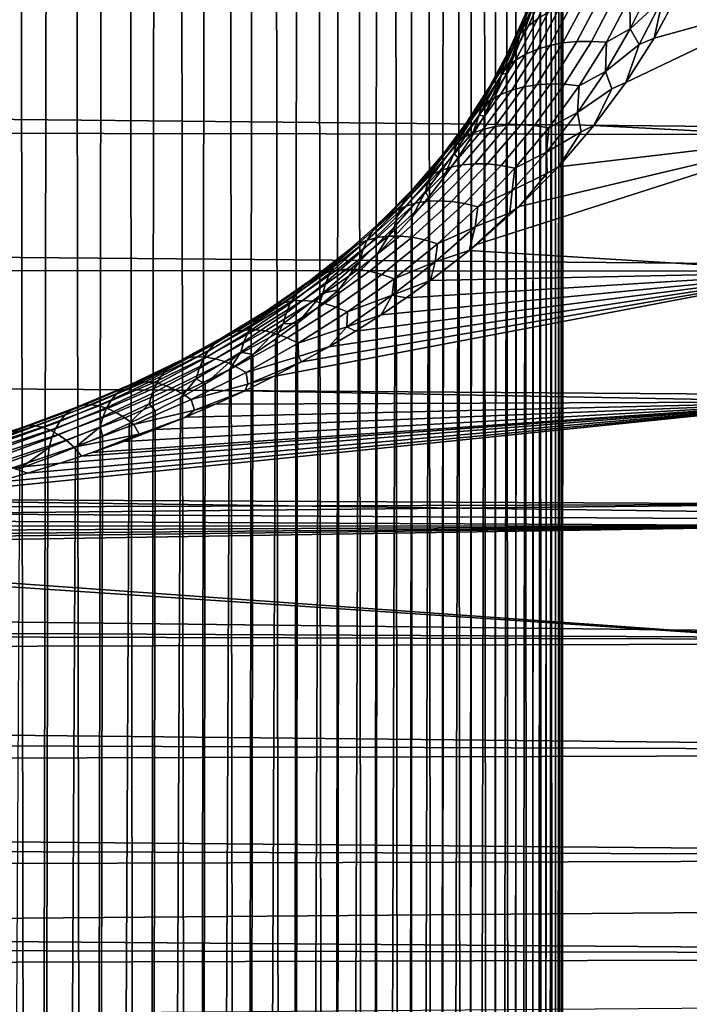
# Model space of a CAD drawing. Header units: metres. Extents: x -32 to 117, y -314 to 32.
# Tile 334 of 380: x 106.88 to 110.54, y -25.29 to -19.91. Entities that reach past the tile are written whole.
import ezdxf

# ---------------------------------------------------------------- set-up
doc = ezdxf.new("R2010")
doc.units = ezdxf.units.M
doc.layers.add('solid_24_501_064_XXX', color=7, linetype='CONTINUOUS')

msp = doc.modelspace()

# ---------------------------------------------------------------- linework, layer by layer
at = {"layer": 'solid_24_501_064_XXX'}
for points in [[(106.876534, -14.432838, 77.255722), (106.720535, -14.35124, 77.295746), (106.633461, -58.283764, 129.725006), (106.949142, -58.420155, 129.610565)], [(107.030151, -14.518712, 77.213303), (106.876534, -14.432838, 77.255722), (106.949142, -58.420155, 129.610565)], [(107.181168, -14.608716, 77.168449), (107.030151, -14.518712, 77.213303), (106.949142, -58.420155, 129.610565), (107.253502, -58.570904, 129.48407)], [(107.329369, -14.702589, 77.121033), (107.181168, -14.608716, 77.168449), (107.253502, -58.570904, 129.48407)], [(107.474541, -14.800108, 77.070976), (107.329369, -14.702589, 77.121033), (107.253502, -58.570904, 129.48407), (107.545425, -58.735451, 129.345993)], [(107.616631, -14.901425, 77.018494), (107.474541, -14.800108, 77.070976), (107.545425, -58.735451, 129.345993)], [(107.75544, -15.006339, 76.963547), (107.616631, -14.901425, 77.018494), (107.545425, -58.735451, 129.345993), (107.823845, -58.9132, 129.196854)], [(107.890739, -15.114532, 76.906029), (107.75544, -15.006339, 76.963547), (107.823845, -58.9132, 129.196854)], [(108.022362, -15.225751, 76.845879), (107.890739, -15.114532, 76.906029), (107.823845, -58.9132, 129.196854), (108.087746, -59.103504, 129.03717)], [(108.150253, -15.340151, 76.78334), (108.022362, -15.225751, 76.845879), (108.087746, -59.103504, 129.03717)], [(108.274239, -15.457482, 76.718376), (108.150253, -15.340151, 76.78334), (108.087746, -59.103504, 129.03717), (108.336174, -59.305668, 128.867523)], [(108.394142, -15.577397, 76.650894), (108.274239, -15.457482, 76.718376), (108.336174, -59.305668, 128.867523)], [(108.509796, -15.699638, 76.580872), (108.394142, -15.577397, 76.650894), (108.336174, -59.305668, 128.867523), (108.568207, -59.518951, 128.688568)], [(108.621185, -15.824335, 76.508568), (108.509796, -15.699638, 76.580872), (108.568207, -59.518951, 128.688568)], [(108.728165, -15.95122, 76.433937), (108.621185, -15.824335, 76.508568), (108.568207, -59.518951, 128.688568), (108.783005, -59.742577, 128.500916)], [(108.830605, -16.079956, 76.356918), (108.728165, -15.95122, 76.433937), (108.783005, -59.742577, 128.500916)], [(108.928398, -16.210308, 76.277527), (108.830605, -16.079956, 76.356918), (108.783005, -59.742577, 128.500916), (108.97979, -59.975731, 128.305283)], [(109.021515, -16.342358, 76.195999), (108.928398, -16.210308, 76.277527), (108.97979, -59.975731, 128.305283)], [(109.109871, -16.475849, 76.112312), (109.021515, -16.342358, 76.195999), (108.97979, -59.975731, 128.305283), (109.157837, -60.21756, 128.102356)], [(109.193382, -16.610485, 76.026428), (109.109871, -16.475849, 76.112312), (109.157837, -60.21756, 128.102356)], [(109.27198, -16.746067, 75.938393), (109.193382, -16.610485, 76.026428), (109.157837, -60.21756, 128.102356), (109.316498, -60.467186, 127.892899)], [(109.34565, -16.882612, 75.848419), (109.27198, -16.746067, 75.938393), (109.316498, -60.467186, 127.892899)], [(109.414337, -17.019903, 75.7565), (109.34565, -16.882612, 75.848419), (109.316498, -60.467186, 127.892899), (109.455193, -60.72369, 127.677666)], [(109.478004, -17.157713, 75.662613), (109.414337, -17.019903, 75.7565), (109.455193, -60.72369, 127.677666)], [(109.536629, -17.295874, 75.566811), (109.478004, -17.157713, 75.662613), (109.455193, -60.72369, 127.677666), (109.573418, -60.986145, 127.457443)], [(109.590187, -17.434345, 75.469299), (109.536629, -17.295874, 75.566811), (109.573418, -60.986145, 127.457443)], [(109.638657, -17.572962, 75.370071), (109.590187, -17.434345, 75.469299), (109.573418, -60.986145, 127.457443), (109.670746, -61.25359, 127.233032)], [(109.682037, -17.71155, 75.269127), (109.638657, -17.572962, 75.370071), (109.670746, -61.25359, 127.233032)], [(109.720314, -17.849985, 75.166534), (109.682037, -17.71155, 75.269127), (109.670746, -61.25359, 127.233032), (109.746811, -61.525047, 127.005249)], [(109.753471, -17.988178, 75.062454), (109.720314, -17.849985, 75.166534), (109.746811, -61.525047, 127.005249)], [(109.781517, -18.125984, 74.95694), (109.753471, -17.988178, 75.062454), (109.746811, -61.525047, 127.005249), (109.801346, -61.799526, 126.774933)], [(109.804436, -18.263254, 74.850044), (109.781517, -18.125984, 74.95694), (109.801346, -61.799526, 126.774933)], [(109.82225, -18.399864, 74.741844), (109.804436, -18.263254, 74.850044), (109.801346, -61.799526, 126.774933), (109.834145, -62.076027, 126.542923)], [(109.834953, -18.535715, 74.632462), (109.82225, -18.399864, 74.741844), (109.834145, -62.076027, 126.542923)], [(109.84256, -18.670692, 74.521996), (109.834953, -18.535715, 74.632462), (109.834145, -62.076027, 126.542923), (109.845093, -62.353542, 126.310059)], [(109.834145, -62.631058, 126.077194), (109.845093, -18.804682, 74.410545), (109.84256, -18.670692, 74.521996), (109.845093, -62.353542, 126.310059)], [(109.84256, -18.937704, 74.297951), (109.845093, -18.804682, 74.410545), (109.834145, -62.631058, 126.077194)], [(109.834953, -19.069925, 74.184212), (109.84256, -18.937704, 74.297951), (109.834145, -62.631058, 126.077194)], [(109.834953, -19.069925, 74.184212), (109.834145, -62.631058, 126.077194), (109.801346, -62.907558, 125.845184), (109.82225, -19.201235, 74.06942)], [(109.804443, -19.331516, 73.953667), (109.82225, -19.201235, 74.06942), (109.801346, -62.907558, 125.845184)], [(109.804443, -19.331516, 73.953667), (109.801346, -62.907558, 125.845184), (109.746811, -63.182037, 125.614868), (109.781517, -19.46063, 73.837044)], [(109.753471, -19.588474, 73.719643), (109.781517, -19.46063, 73.837044), (109.746811, -63.182037, 125.614868)], [(109.753471, -19.588474, 73.719643), (109.746811, -63.182037, 125.614868), (109.670746, -63.453495, 125.387085), (109.720306, -19.714977, 73.601616)], [(67.555801, -19.652889, 31.707195), (115.80201, -19.777475, 31.828556), (115.82959, -20.548763, 32.614574), (67.43055, -20.068428, 32.117901)], [(109.710228, -19.688686, 73.375671), (109.62561, -19.924486, 73.147766), (109.647446, -19.866989, 73.078728), (109.731804, -19.630997, 73.306709)], [(109.759003, -19.716503, 72.875221), (109.656418, -19.948389, 72.645111), (109.707535, -19.908638, 72.579109), (109.810478, -19.675106, 72.810524)], [(109.696823, -19.748886, 73.444565), (109.611824, -19.984858, 73.216431), (109.62561, -19.924486, 73.147766), (109.710228, -19.688686, 73.375671)], [(109.714424, -19.76255, 72.941872), (109.612045, -19.993122, 72.712776), (109.656418, -19.948389, 72.645111), (109.759003, -19.716503, 72.875221)], [(109.68203, -19.840059, 73.483093), (109.720306, -19.714977, 73.601616), (109.670746, -63.453495, 125.387085)], [(110.213348, -19.964664, 72.010223), (110.331451, -19.725681, 72.247627), (110.211281, -19.792353, 72.208321)], [(110.391029, -19.798866, 72.161034), (110.331451, -19.725681, 72.247627), (110.213348, -19.964664, 72.010223)], [(109.677132, -19.812857, 73.009895), (109.574791, -20.042452, 72.78154), (109.612045, -19.993122, 72.712776), (109.714424, -19.76255, 72.941872)], [(109.696823, -19.748886, 73.444565), (109.638641, -19.963547, 73.364128), (109.611824, -19.984858, 73.216431)], [(109.696823, -19.748886, 73.444565), (109.68203, -19.840059, 73.483093), (109.638641, -19.963547, 73.364128)], [(111.212204, -20.553202, 71.388214), (111.17588, -19.784357, 72.172188), (110.189232, -20.257517, 71.696968), (110.014908, -20.491772, 71.453133)], [(111.17588, -19.784357, 72.172188), (110.343513, -20.014893, 71.943466), (110.189232, -20.257517, 71.696968)], [(111.17588, -19.784357, 72.172188), (110.47728, -19.765331, 72.190834), (110.343513, -20.014893, 71.943466)], [(110.391029, -19.798866, 72.161034), (110.343513, -20.014893, 71.943466), (110.47728, -19.765331, 72.190834)], [(109.647446, -19.866989, 73.078728), (109.544991, -20.095957, 72.850807), (109.574791, -20.042452, 72.78154), (109.677132, -19.812857, 73.009895)], [(109.828209, -19.845388, 72.454361), (109.705788, -20.075867, 72.220261), (109.773331, -20.055456, 72.160507), (109.896729, -19.822432, 72.396683)], [(109.896729, -19.822432, 72.396683), (109.773331, -20.055456, 72.160507), (109.845406, -20.041346, 72.104332), (109.969933, -19.805531, 72.342789)], [(109.969933, -19.805531, 72.342789), (109.845406, -20.041346, 72.104332), (109.921394, -20.033659, 72.052223), (110.047211, -19.794832, 72.293159)], [(110.047211, -19.794832, 72.293159), (109.921394, -20.033659, 72.052223), (110.000648, -20.032459, 72.004616), (110.127892, -19.790428, 72.248207)], [(110.127892, -19.790428, 72.248207), (110.000648, -20.032459, 72.004616), (110.082497, -20.037758, 71.961929), (110.211281, -19.792353, 72.208321)], [(110.213348, -19.964664, 72.010223), (110.211281, -19.792353, 72.208321), (110.082497, -20.037758, 71.961929)], [(110.261559, -20.049269, 71.911263), (110.391029, -19.798866, 72.161034), (110.213348, -19.964664, 72.010223)], [(110.261559, -20.049269, 71.911263), (110.343513, -20.014893, 71.943466), (110.391029, -19.798866, 72.161034)], [(109.62561, -19.924486, 73.147766), (109.522881, -20.153183, 72.919991), (109.544991, -20.095957, 72.850807), (109.647446, -19.866989, 73.078728)], [(109.68203, -19.840059, 73.483093), (109.670746, -63.453495, 125.387085), (109.573418, -63.72094, 125.162674), (109.638641, -19.963547, 73.364128)], [(109.707535, -19.908638, 72.579109), (109.586571, -20.134844, 72.34845), (109.643356, -20.102406, 72.283089), (109.764961, -19.874205, 72.515343)], [(109.764961, -19.874205, 72.515343), (109.643356, -20.102406, 72.283089), (109.705788, -20.075867, 72.220261), (109.828209, -19.845388, 72.454361)], [(109.611824, -19.984858, 73.216431), (109.508659, -20.213636, 72.988487), (109.522881, -20.153183, 72.919991), (109.62561, -19.924486, 73.147766)], [(109.656418, -19.948389, 72.645111), (109.535912, -20.172907, 72.415787), (109.586571, -20.134844, 72.34845), (109.707535, -19.908638, 72.579109)], [(109.574791, -20.042452, 72.78154), (109.454659, -20.264551, 72.554077), (109.491814, -20.216267, 72.484528), (109.612045, -19.993122, 72.712776)], [(109.612045, -19.993122, 72.712776), (109.491814, -20.216267, 72.484528), (109.535912, -20.172907, 72.415787), (109.656418, -19.948389, 72.645111)], [(109.611824, -19.984858, 73.216431), (109.536606, -20.205433, 73.125397), (109.508659, -20.213636, 72.988487)], [(109.611824, -19.984858, 73.216431), (109.590164, -20.085346, 73.244843), (109.536606, -20.205433, 73.125397)], [(109.590164, -20.085346, 73.244843), (109.638641, -19.963547, 73.364128), (109.573418, -63.72094, 125.162674)], [(109.611824, -19.984858, 73.216431), (109.638641, -19.963547, 73.364128), (109.590164, -20.085346, 73.244843)], [(110.077682, -20.196629, 71.774117), (110.213348, -19.964664, 72.010223), (110.082497, -20.037758, 71.961929)], [(110.261559, -20.049269, 71.911263), (110.213348, -19.964664, 72.010223), (110.077682, -20.196629, 71.774117)], [(109.544991, -20.095957, 72.850807), (109.424759, -20.317352, 72.62384), (109.454659, -20.264551, 72.554077), (109.574791, -20.042452, 72.78154)], [(109.773331, -20.055456, 72.160507), (109.631729, -20.280722, 71.925934), (109.702469, -20.269392, 71.867485), (109.845406, -20.041346, 72.104332)], [(109.845406, -20.041346, 72.104332), (109.702469, -20.269392, 71.867485), (109.776962, -20.264692, 71.812912), (109.921394, -20.033659, 72.052223)], [(109.921394, -20.033659, 72.052223), (109.776962, -20.264692, 71.812912), (109.854568, -20.266663, 71.762688), (110.000648, -20.032459, 72.004616)], [(110.000648, -20.032459, 72.004616), (109.854568, -20.266663, 71.762688), (109.934624, -20.275286, 71.717247), (110.082497, -20.037758, 71.961929)], [(110.077682, -20.196629, 71.774117), (110.082497, -20.037758, 71.961929), (109.934624, -20.275286, 71.717247)], [(110.077682, -20.196629, 71.774117), (110.112877, -20.291862, 71.6632), (110.189232, -20.257517, 71.696968), (110.261559, -20.049269, 71.911263)], [(110.261559, -20.049269, 71.911263), (110.189232, -20.257517, 71.696968), (110.343513, -20.014893, 71.943466)], [(67.305054, -20.475426, 32.537155), (67.43055, -20.068428, 32.117901), (115.82959, -20.548763, 32.614574)], [(109.522881, -20.153183, 72.919991), (109.402374, -20.374214, 72.69323), (109.424759, -20.317352, 72.62384), (109.544991, -20.095957, 72.850807)], [(109.586571, -20.134844, 72.34845), (109.447876, -20.353237, 72.119438), (109.503883, -20.322824, 72.052452), (109.643356, -20.102406, 72.283089)], [(109.590164, -20.085346, 73.244843), (109.573418, -63.72094, 125.162674), (109.455193, -63.983395, 124.942451), (109.536606, -20.205433, 73.125397)], [(109.643356, -20.102406, 72.283089), (109.503883, -20.322824, 72.052452), (109.565346, -20.298582, 71.98777), (109.705788, -20.075867, 72.220261)], [(109.705788, -20.075867, 72.220261), (109.565346, -20.298582, 71.98777), (109.631729, -20.280722, 71.925934), (109.773331, -20.055456, 72.160507)], [(109.508659, -20.213636, 72.988487), (109.387688, -20.434654, 72.76165), (109.402374, -20.374214, 72.69323), (109.522881, -20.153183, 72.919991)], [(109.535912, -20.172907, 72.415787), (109.397789, -20.389563, 72.188156), (109.447876, -20.353237, 72.119438), (109.586571, -20.134844, 72.34845)], [(109.491814, -20.216267, 72.484528), (109.354065, -20.43149, 72.258003), (109.397789, -20.389563, 72.188156), (109.535912, -20.172907, 72.415787)], [(109.508659, -20.213636, 72.988487), (109.414299, -20.440182, 72.886536), (109.387688, -20.434654, 72.76165)], [(109.508659, -20.213636, 72.988487), (109.477974, -20.323778, 73.005959), (109.414299, -20.440182, 72.886536)], [(109.477974, -20.323778, 73.005959), (109.536606, -20.205433, 73.125397), (109.455193, -63.983395, 124.942451)], [(109.508659, -20.213636, 72.988487), (109.536606, -20.205433, 73.125397), (109.477974, -20.323778, 73.005959)], [(109.924736, -20.421158, 71.540123), (110.077682, -20.196629, 71.774117), (109.934624, -20.275286, 71.717247)], [(110.112877, -20.291862, 71.6632), (110.077682, -20.196629, 71.774117), (109.924736, -20.421158, 71.540123)], [(109.424759, -20.317352, 72.62384), (109.287125, -20.530674, 72.398735), (109.317078, -20.478662, 72.3284), (109.454659, -20.264551, 72.554077)], [(109.454659, -20.264551, 72.554077), (109.317078, -20.478662, 72.3284), (109.354065, -20.43149, 72.258003), (109.491814, -20.216267, 72.484528)], [(109.631729, -20.280722, 71.925934), (109.472305, -20.49781, 71.693893), (109.541504, -20.489246, 71.633179), (109.702469, -20.269392, 71.867485)], [(109.702469, -20.269392, 71.867485), (109.541504, -20.489246, 71.633179), (109.614281, -20.487503, 71.576172), (109.776962, -20.264692, 71.812912)], [(109.776962, -20.264692, 71.812912), (109.614281, -20.487503, 71.576172), (109.69001, -20.492598, 71.523369), (109.854568, -20.266663, 71.762688)], [(109.854568, -20.266663, 71.762688), (109.69001, -20.492598, 71.523369), (109.768044, -20.504486, 71.475212), (109.934624, -20.275286, 71.717247)], [(110.112877, -20.291862, 71.6632), (110.014908, -20.491772, 71.453133), (110.189232, -20.257517, 71.696968)], [(109.402374, -20.374214, 72.69323), (109.264488, -20.58708, 72.468414), (109.287125, -20.530674, 72.398735), (109.424759, -20.317352, 72.62384)], [(109.447876, -20.353237, 72.119438), (109.29187, -20.563416, 71.893005), (109.346947, -20.535055, 71.824371), (109.503883, -20.322824, 72.052452)], [(109.503883, -20.322824, 72.052452), (109.346947, -20.535055, 71.824371), (109.407265, -20.513124, 71.757812), (109.565346, -20.298582, 71.98777)], [(109.565346, -20.298582, 71.98777), (109.407265, -20.513124, 71.757812), (109.472305, -20.49781, 71.693893), (109.631729, -20.280722, 71.925934)], [(109.924736, -20.421158, 71.540123), (109.934624, -20.275286, 71.717247), (109.768044, -20.504486, 71.475212)], [(109.924736, -20.421158, 71.540123), (109.945351, -20.526186, 71.417786), (110.014908, -20.491772, 71.453133), (110.112877, -20.291862, 71.6632)], [(109.397789, -20.389563, 72.188156), (109.2425, -20.597965, 71.963135), (109.29187, -20.563416, 71.893005), (109.447876, -20.353237, 72.119438)], [(109.387688, -20.434654, 72.76165), (109.249336, -20.6474, 72.536835), (109.264488, -20.58708, 72.468414), (109.402374, -20.374214, 72.69323)], [(109.477974, -20.323778, 73.005959), (109.455193, -63.983395, 124.942451), (109.316498, -64.239899, 124.727219), (109.414299, -20.440182, 72.886536)], [(109.354065, -20.43149, 72.258003), (109.199257, -20.638407, 72.034149), (109.2425, -20.597965, 71.963135), (109.397789, -20.389563, 72.188156)], [(109.754837, -20.637863, 71.309074), (109.924736, -20.421158, 71.540123), (109.768044, -20.504486, 71.475212)], [(109.945351, -20.526186, 71.417786), (109.924736, -20.421158, 71.540123), (109.754837, -20.637863, 71.309074)], [(67.305054, -20.475426, 32.537155), (115.82959, -20.548763, 32.614574), (115.843353, -21.288469, 33.429642), (67.179283, -20.873711, 32.964787)], [(109.287125, -20.530674, 72.398735), (109.132584, -20.735537, 72.17643), (109.162514, -20.684395, 72.105453), (109.317078, -20.478662, 72.3284)], [(109.317078, -20.478662, 72.3284), (109.162514, -20.684395, 72.105453), (109.199257, -20.638407, 72.034149), (109.354065, -20.43149, 72.258003)], [(109.249336, -20.6474, 72.536835), (109.387688, -20.434654, 72.76165), (109.345604, -20.55455, 72.767288), (109.271927, -20.66687, 72.64843)], [(109.345604, -20.55455, 72.767288), (109.414299, -20.440182, 72.886536), (109.316498, -64.239899, 124.727219)], [(109.387688, -20.434654, 72.76165), (109.414299, -20.440182, 72.886536), (109.345604, -20.55455, 72.767288)], [(109.264488, -20.58708, 72.468414), (109.109726, -20.791393, 72.246475), (109.132584, -20.735537, 72.17643), (109.287125, -20.530674, 72.398735)], [(109.29187, -20.563416, 71.893005), (109.11898, -20.76499, 71.67009), (109.172966, -20.738703, 71.599777), (109.346947, -20.535055, 71.824371)], [(109.346947, -20.535055, 71.824371), (109.172966, -20.738703, 71.599777), (109.231956, -20.719086, 71.531334), (109.407265, -20.513124, 71.757812)], [(109.407265, -20.513124, 71.757812), (109.231956, -20.719086, 71.531334), (109.295448, -20.70631, 71.465347), (109.472305, -20.49781, 71.693893)], [(109.472305, -20.49781, 71.693893), (109.295448, -20.70631, 71.465347), (109.362907, -20.700485, 71.402374), (109.541504, -20.489246, 71.633179)], [(109.541504, -20.489246, 71.633179), (109.362907, -20.700485, 71.402374), (109.433746, -20.701658, 71.342964), (109.614281, -20.487503, 71.576172)], [(109.614281, -20.487503, 71.576172), (109.433746, -20.701658, 71.342964), (109.507355, -20.709822, 71.287613), (109.69001, -20.492598, 71.523369)], [(109.69001, -20.492598, 71.523369), (109.507355, -20.709822, 71.287613), (109.583122, -20.724903, 71.236801), (109.768044, -20.504486, 71.475212)], [(109.754837, -20.637863, 71.309074), (109.768044, -20.504486, 71.475212), (109.583122, -20.724903, 71.236801)], [(109.754837, -20.637863, 71.309074), (109.759354, -20.751783, 71.175972), (109.82058, -20.717821, 71.212204), (109.945351, -20.526186, 71.417786)], [(111.212204, -20.553202, 71.388214), (110.014908, -20.491772, 71.453133), (109.82058, -20.717821, 71.212204)], [(109.945351, -20.526186, 71.417786), (109.82058, -20.717821, 71.212204), (110.014908, -20.491772, 71.453133)], [(109.2425, -20.597965, 71.963135), (109.070465, -20.797728, 71.741669), (109.11898, -20.76499, 71.67009), (109.29187, -20.563416, 71.893005)], [(109.249336, -20.6474, 72.536835), (109.094131, -20.85149, 72.314995), (109.109726, -20.791393, 72.246475), (109.264488, -20.58708, 72.468414)], [(109.345604, -20.55455, 72.767288), (109.316498, -64.239899, 124.727219), (109.157837, -64.489525, 124.517754), (109.271927, -20.66687, 72.64843)], [(111.26281, -21.292387, 70.573364), (111.212204, -20.553202, 71.388214), (109.373497, -21.141968, 70.744415), (109.333488, -21.174995, 70.707092)], [(111.212204, -20.553202, 71.388214), (109.606758, -20.934483, 70.975876), (109.373497, -21.141968, 70.744415)], [(111.212204, -20.553202, 71.388214), (109.82058, -20.717821, 71.212204), (109.606758, -20.934483, 70.975876)], [(109.162514, -20.684395, 72.105453), (108.991447, -20.881372, 71.886185), (109.027832, -20.836632, 71.813904), (109.199257, -20.638407, 72.034149)], [(109.199257, -20.638407, 72.034149), (109.027832, -20.836632, 71.813904), (109.070465, -20.797728, 71.741669), (109.2425, -20.597965, 71.963135)], [(109.568306, -20.846336, 71.081825), (109.754837, -20.637863, 71.309074), (109.583122, -20.724903, 71.236801)], [(109.759354, -20.751783, 71.175972), (109.754837, -20.637863, 71.309074), (109.568306, -20.846336, 71.081825)], [(109.132584, -20.735537, 72.17643), (108.961624, -20.931566, 71.957878), (108.991447, -20.881372, 71.886185), (109.162514, -20.684395, 72.105453)], [(109.094131, -20.85149, 72.314995), (109.249336, -20.6474, 72.536835), (109.193321, -20.777117, 72.53019), (109.109802, -20.885078, 72.412506)], [(109.193321, -20.777117, 72.53019), (109.271927, -20.66687, 72.64843), (109.157837, -64.489525, 124.517754)], [(109.249336, -20.6474, 72.536835), (109.271927, -20.66687, 72.64843), (109.193321, -20.777117, 72.53019)], [(109.11898, -20.76499, 71.67009), (108.929634, -20.957561, 71.451668), (108.982338, -20.933359, 71.379662), (109.172966, -20.738703, 71.599777)], [(109.109726, -20.791393, 72.246475), (108.938614, -20.986784, 72.028381), (108.961624, -20.931566, 71.957878), (109.132584, -20.735537, 72.17643)], [(109.172966, -20.738703, 71.599777), (108.982338, -20.933359, 71.379662), (109.03981, -20.916054, 71.309326), (109.231956, -20.719086, 71.531334)], [(109.231956, -20.719086, 71.531334), (109.03981, -20.916054, 71.309326), (109.101555, -20.905796, 71.241272), (109.295448, -20.70631, 71.465347)], [(109.295448, -20.70631, 71.465347), (109.101555, -20.905796, 71.241272), (109.167046, -20.902674, 71.176071), (109.362907, -20.700485, 71.402374)], [(109.362907, -20.700485, 71.402374), (109.167046, -20.902674, 71.176071), (109.23571, -20.906713, 71.114281), (109.433746, -20.701658, 71.342964)], [(109.433746, -20.701658, 71.342964), (109.23571, -20.906713, 71.114281), (109.306984, -20.917879, 71.056442), (109.507355, -20.709822, 71.287613)], [(109.507355, -20.709822, 71.287613), (109.306984, -20.917879, 71.056442), (109.380234, -20.936077, 71.003036), (109.583122, -20.724903, 71.236801)], [(109.568306, -20.846336, 71.081825), (109.583122, -20.724903, 71.236801), (109.380234, -20.936077, 71.003036)], [(109.568306, -20.846336, 71.081825), (109.555244, -20.968182, 70.938751), (109.606758, -20.934483, 70.975876), (109.759354, -20.751783, 71.175972)], [(109.759354, -20.751783, 71.175972), (109.606758, -20.934483, 70.975876), (109.82058, -20.717821, 71.212204)], [(109.027832, -20.836632, 71.813904), (108.840256, -21.025784, 71.598236), (108.882133, -20.988459, 71.524734), (109.070465, -20.797728, 71.741669)], [(109.070465, -20.797728, 71.741669), (108.882133, -20.988459, 71.524734), (108.929634, -20.957561, 71.451668), (109.11898, -20.76499, 71.67009)], [(109.094131, -20.85149, 72.314995), (108.922607, -21.046553, 72.097092), (108.938614, -20.986784, 72.028381), (109.109726, -20.791393, 72.246475)], [(109.193321, -20.777117, 72.53019), (109.157837, -64.489525, 124.517754), (108.97979, -64.731354, 124.314835), (109.109802, -20.885078, 72.412506)], [(108.991447, -20.881372, 71.886185), (108.804359, -21.069218, 71.671547), (108.840256, -21.025784, 71.598236), (109.027832, -20.836632, 71.813904)], [(108.922607, -21.046553, 72.097092), (109.094131, -20.85149, 72.314995), (109.021439, -20.990675, 72.295578), (108.928314, -21.093895, 72.179688)], [(109.094131, -20.85149, 72.314995), (109.109802, -20.885078, 72.412506), (109.021439, -20.990675, 72.295578)], [(109.365486, -21.046179, 70.859268), (109.568306, -20.846336, 71.081825), (109.380234, -20.936077, 71.003036)], [(109.555244, -20.968182, 70.938751), (109.568306, -20.846336, 71.081825), (109.365486, -21.046179, 70.859268)], [(67.015053, -21.191179, 33.322147), (67.179283, -20.873711, 32.964787), (115.843353, -21.288469, 33.429642), (67.053398, -21.263083, 33.400589)], [(108.961624, -20.931566, 71.957878), (108.77475, -21.118391, 71.744034), (108.804359, -21.069218, 71.671547), (108.991447, -20.881372, 71.886185)], [(109.03981, -20.916054, 71.309326), (108.831284, -21.103668, 71.092758), (108.89106, -21.0959, 71.022644), (109.101555, -20.905796, 71.241272)], [(109.101555, -20.905796, 71.241272), (108.89106, -21.0959, 71.022644), (108.954361, -21.095434, 70.955246), (109.167046, -20.902674, 71.176071)], [(109.167046, -20.902674, 71.176071), (108.954361, -21.095434, 70.955246), (109.02063, -21.10228, 70.891136), (109.23571, -20.906713, 71.114281)], [(109.021439, -20.990675, 72.295578), (109.109802, -20.885078, 72.412506), (108.97979, -64.731354, 124.314835)], [(109.23571, -20.906713, 71.114281), (109.02063, -21.10228, 70.891136), (109.089317, -21.116373, 70.830856), (109.306984, -20.917879, 71.056442)], [(108.882133, -20.988459, 71.524734), (108.678001, -21.16983, 71.313286), (108.724297, -21.140793, 71.238701), (108.929634, -20.957561, 71.451668)], [(108.929634, -20.957561, 71.451668), (108.724297, -21.140793, 71.238701), (108.775536, -21.118675, 71.164986), (108.982338, -20.933359, 71.379662)], [(108.938614, -20.986784, 72.028381), (108.751671, -21.17288, 71.815079), (108.77475, -21.118391, 71.744034), (108.961624, -20.931566, 71.957878)], [(108.982338, -20.933359, 71.379662), (108.775536, -21.118675, 71.164986), (108.831284, -21.103668, 71.092758), (109.03981, -20.916054, 71.309326)], [(109.306984, -20.917879, 71.056442), (109.089317, -21.116373, 70.830856), (109.159821, -21.137596, 70.774933), (109.380234, -20.936077, 71.003036)], [(109.365486, -21.046179, 70.859268), (109.380234, -20.936077, 71.003036), (109.159821, -21.137596, 70.774933)], [(109.555244, -20.968182, 70.938751), (109.333488, -21.174995, 70.707092), (109.373497, -21.141968, 70.744415)], [(109.555244, -20.968182, 70.938751), (109.365486, -21.046179, 70.859268), (109.333488, -21.174995, 70.707092)], [(109.555244, -20.968182, 70.938751), (109.373497, -21.141968, 70.744415), (109.606758, -20.934483, 70.975876)], [(108.840256, -21.025784, 71.598236), (108.637047, -21.205542, 71.3881), (108.678001, -21.16983, 71.313286), (108.882133, -20.988459, 71.524734)], [(108.922607, -21.046553, 72.097092), (108.735329, -21.232222, 71.884079), (108.751671, -21.17288, 71.815079), (108.938614, -20.986784, 72.028381)], [(109.021439, -20.990675, 72.295578), (108.97979, -64.731354, 124.314835), (108.783005, -64.964508, 124.119194), (108.928314, -21.093895, 72.179688)], [(108.77475, -21.118391, 71.744034), (108.572502, -21.295704, 71.535843), (108.601776, -21.24762, 71.462494), (108.804359, -21.069218, 71.671547)], [(108.804359, -21.069218, 71.671547), (108.601776, -21.24762, 71.462494), (108.637047, -21.205542, 71.3881), (108.840256, -21.025784, 71.598236)], [(108.735329, -21.232222, 71.884079), (108.922607, -21.046553, 72.097092), (108.830513, -21.194714, 72.065102), (108.728073, -21.292913, 71.951698)], [(108.922607, -21.046553, 72.097092), (108.928314, -21.093895, 72.179688), (108.830513, -21.194714, 72.065102)], [(109.146797, -21.237068, 70.642281), (109.333488, -21.174995, 70.707092), (109.365486, -21.046179, 70.859268)], [(109.146797, -21.237068, 70.642281), (109.365486, -21.046179, 70.859268), (109.159821, -21.137596, 70.774933)], [(108.724297, -21.140793, 71.238701), (108.50354, -21.314425, 71.032143), (108.553108, -21.294384, 70.956711), (108.775536, -21.118675, 71.164986)], [(108.751671, -21.17288, 71.815079), (108.549469, -21.349386, 71.607513), (108.572502, -21.295704, 71.535843), (108.77475, -21.118391, 71.744034)], [(108.775536, -21.118675, 71.164986), (108.553108, -21.294384, 70.956711), (108.606918, -21.281649, 70.882599), (108.831284, -21.103668, 71.092758)], [(108.831284, -21.103668, 71.092758), (108.606918, -21.281649, 70.882599), (108.664505, -21.276325, 70.810455), (108.89106, -21.0959, 71.022644)], [(108.89106, -21.0959, 71.022644), (108.664505, -21.276325, 70.810455), (108.72538, -21.27846, 70.740898), (108.954361, -21.095434, 70.955246)], [(108.954361, -21.095434, 70.955246), (108.72538, -21.27846, 70.740898), (108.789024, -21.288036, 70.674507), (109.02063, -21.10228, 70.891136)], [(108.830513, -21.194714, 72.065102), (108.928314, -21.093895, 72.179688), (108.783005, -64.964508, 124.119194)], [(109.02063, -21.10228, 70.891136), (108.789024, -21.288036, 70.674507), (108.854881, -21.30497, 70.611862), (109.089317, -21.116373, 70.830856)], [(109.089317, -21.116373, 70.830856), (108.854881, -21.30497, 70.611862), (108.922409, -21.329117, 70.553497), (109.159821, -21.137596, 70.774933)], [(108.637047, -21.205542, 71.3881), (108.418777, -21.375671, 71.184418), (108.458633, -21.341599, 71.108261), (108.678001, -21.16983, 71.313286)], [(108.678001, -21.16983, 71.313286), (108.458633, -21.341599, 71.108261), (108.50354, -21.314425, 71.032143), (108.724297, -21.140793, 71.238701)], [(108.735329, -21.232222, 71.884079), (108.532875, -21.408205, 71.676903), (108.549469, -21.349386, 71.607513), (108.751671, -21.17288, 71.815079)], [(109.146797, -21.237068, 70.642281), (109.159821, -21.137596, 70.774933), (108.922409, -21.329117, 70.553497)], [(111.26281, -21.292387, 70.573364), (109.333488, -21.174995, 70.707092), (109.121964, -21.338812, 70.520004)], [(109.146797, -21.237068, 70.642281), (109.121964, -21.338812, 70.520004), (109.333488, -21.174995, 70.707092)], [(108.601776, -21.24762, 71.462494), (108.3843, -21.416353, 71.259956), (108.418777, -21.375671, 71.184418), (108.637047, -21.205542, 71.3881)], [(108.735329, -21.232222, 71.884079), (108.621086, -21.388441, 71.839699), (108.532875, -21.408205, 71.676903)], [(108.830513, -21.194714, 72.065102), (108.783005, -64.964508, 124.119194), (108.568207, -65.188133, 123.931549), (108.728073, -21.292913, 71.951698)], [(108.735329, -21.232222, 71.884079), (108.728073, -21.292913, 71.951698), (108.621086, -21.388441, 71.839699)], [(108.912704, -21.418699, 70.43174), (109.121964, -21.338812, 70.520004), (109.146797, -21.237068, 70.642281)], [(108.912704, -21.418699, 70.43174), (109.146797, -21.237068, 70.642281), (108.922409, -21.329117, 70.553497)], [(67.053398, -21.263083, 33.400589), (115.843353, -21.288469, 33.429642), (115.843315, -21.995506, 34.272461), (66.927574, -21.643349, 33.844341)], [(108.553108, -21.294384, 70.956711), (108.315605, -21.460211, 70.755806), (108.367256, -21.449705, 70.679832), (108.606918, -21.281649, 70.882599)], [(108.572502, -21.295704, 71.535843), (108.355515, -21.463297, 71.334229), (108.3843, -21.416353, 71.259956), (108.601776, -21.24762, 71.462494)], [(108.606918, -21.281649, 70.882599), (108.367256, -21.449705, 70.679832), (108.422424, -21.446774, 70.60569), (108.664505, -21.276325, 70.810455)], [(108.664505, -21.276325, 70.810455), (108.422424, -21.446774, 70.60569), (108.480652, -21.451437, 70.534012), (108.72538, -21.27846, 70.740898)], [(108.72538, -21.27846, 70.740898), (108.480652, -21.451437, 70.534012), (108.541428, -21.463657, 70.465416), (108.789024, -21.288036, 70.674507)], [(108.789024, -21.288036, 70.674507), (108.541428, -21.463657, 70.465416), (108.604233, -21.483332, 70.400475), (108.854881, -21.30497, 70.611862)], [(111.327545, -22.000914, 69.728325), (111.26281, -21.292387, 70.573364), (108.263306, -21.863314, 69.897751), (108.106651, -21.940237, 69.803368)], [(108.418777, -21.375671, 71.184418), (108.186043, -21.535938, 70.988144), (108.224609, -21.503511, 70.910622), (108.458633, -21.341599, 71.108261)], [(108.458633, -21.341599, 71.108261), (108.224609, -21.503511, 70.910622), (108.267921, -21.478197, 70.832954), (108.50354, -21.314425, 71.032143)], [(111.26281, -21.292387, 70.573364), (108.416542, -21.783182, 69.995201), (108.263306, -21.863314, 69.897751)], [(108.50354, -21.314425, 71.032143), (108.267921, -21.478197, 70.832954), (108.315605, -21.460211, 70.755806), (108.553108, -21.294384, 70.956711)], [(108.549469, -21.349386, 71.607513), (108.332657, -21.516102, 71.406609), (108.355515, -21.463297, 71.334229), (108.572502, -21.295704, 71.535843)], [(111.26281, -21.292387, 70.573364), (108.565941, -21.700066, 70.095352), (108.416542, -21.783182, 69.995201)], [(111.26281, -21.292387, 70.573364), (108.711075, -21.614191, 70.197845), (108.565941, -21.700066, 70.095352)], [(108.621086, -21.388441, 71.839699), (108.728073, -21.292913, 71.951698), (108.568207, -65.188133, 123.931549)], [(108.854881, -21.30497, 70.611862), (108.604233, -21.483332, 70.400475), (108.668541, -21.51029, 70.339752), (108.922409, -21.329117, 70.553497)], [(108.912704, -21.418699, 70.43174), (108.922409, -21.329117, 70.553497), (108.668541, -21.51029, 70.339752)], [(111.26281, -21.292387, 70.573364), (108.852119, -21.525362, 70.302834), (108.711075, -21.614191, 70.197845)], [(111.26281, -21.292387, 70.573364), (108.989197, -21.433475, 70.410362), (108.852119, -21.525362, 70.302834)], [(108.912704, -21.418699, 70.43174), (108.989197, -21.433475, 70.410362), (109.121964, -21.338812, 70.520004)], [(111.26281, -21.292387, 70.573364), (109.121964, -21.338812, 70.520004), (108.989197, -21.433475, 70.410362)], [(108.3843, -21.416353, 71.259956), (108.152542, -21.575201, 71.064865), (108.186043, -21.535938, 70.988144), (108.418777, -21.375671, 71.184418)], [(108.532875, -21.408205, 71.676903), (108.315918, -21.574314, 71.476471), (108.332657, -21.516102, 71.406609), (108.549469, -21.349386, 71.607513)], [(108.621086, -21.388441, 71.839699), (108.568207, -65.188133, 123.931549), (108.336174, -65.401421, 123.752586), (108.509697, -21.481302, 71.729454)], [(108.532875, -21.408205, 71.676903), (108.621086, -21.388441, 71.839699), (108.509697, -21.481302, 71.729454)], [(108.315605, -21.460211, 70.755806), (108.063606, -21.615873, 70.563255), (108.112869, -21.607546, 70.485458), (108.367256, -21.449705, 70.679832)], [(108.367256, -21.449705, 70.679832), (108.112869, -21.607546, 70.485458), (108.16539, -21.606936, 70.409363), (108.422424, -21.446774, 70.60569)], [(108.355515, -21.463297, 71.334229), (108.124405, -21.620962, 71.140121), (108.152542, -21.575201, 71.064865), (108.3843, -21.416353, 71.259956)], [(108.422424, -21.446774, 70.60569), (108.16539, -21.606936, 70.409363), (108.220726, -21.614044, 70.335625), (108.480652, -21.451437, 70.534012)], [(108.480652, -21.451437, 70.534012), (108.220726, -21.614044, 70.335625), (108.278404, -21.628813, 70.264885), (108.541428, -21.463657, 70.465416)], [(108.532875, -21.408205, 71.676903), (108.394035, -21.571478, 71.621231), (108.315918, -21.574314, 71.476471)], [(108.532875, -21.408205, 71.676903), (108.509697, -21.481302, 71.729454), (108.394035, -21.571478, 71.621231)], [(108.663689, -21.590759, 70.228539), (108.852119, -21.525362, 70.302834), (108.912704, -21.418699, 70.43174)], [(108.663689, -21.590759, 70.228539), (108.912704, -21.418699, 70.43174), (108.668541, -21.51029, 70.339752)], [(108.912704, -21.418699, 70.43174), (108.852119, -21.525362, 70.302834), (108.989197, -21.433475, 70.410362)], [(108.186043, -21.535938, 70.988144), (107.939453, -21.68611, 70.800232), (107.976532, -21.655323, 70.721321), (108.224609, -21.503511, 70.910622)], [(108.224609, -21.503511, 70.910622), (107.976532, -21.655323, 70.721321), (108.018036, -21.631844, 70.642105), (108.267921, -21.478197, 70.832954)], [(108.267921, -21.478197, 70.832954), (108.018036, -21.631844, 70.642105), (108.063606, -21.615873, 70.563255), (108.315605, -21.460211, 70.755806)], [(108.332657, -21.516102, 71.406609), (108.101868, -21.672831, 71.213272), (108.124405, -21.620962, 71.140121), (108.355515, -21.463297, 71.334229)], [(108.541428, -21.463657, 70.465416), (108.278404, -21.628813, 70.264885), (108.337929, -21.651115, 70.197731), (108.604233, -21.483332, 70.400475)], [(108.394035, -21.571478, 71.621231), (108.509697, -21.481302, 71.729454), (108.336174, -65.401421, 123.752586)], [(108.604233, -21.483332, 70.400475), (108.337929, -21.651115, 70.197731), (108.398788, -21.680759, 70.134758), (108.668541, -21.51029, 70.339752)], [(108.152542, -21.575201, 71.064865), (107.90712, -21.723938, 70.878166), (107.939453, -21.68611, 70.800232), (108.186043, -21.535938, 70.988144)], [(108.315918, -21.574314, 71.476471), (108.085121, -21.730364, 71.283691), (108.101868, -21.672831, 71.213272), (108.332657, -21.516102, 71.406609)], [(108.663689, -21.590759, 70.228539), (108.668541, -21.51029, 70.339752), (108.398788, -21.680759, 70.134758)], [(108.663689, -21.590759, 70.228539), (108.711075, -21.614191, 70.197845), (108.852119, -21.525362, 70.302834)], [(108.063606, -21.615873, 70.563255), (107.797768, -21.761127, 70.380035), (107.844406, -21.75491, 70.300438), (108.112869, -21.607546, 70.485458)], [(108.112869, -21.607546, 70.485458), (107.844406, -21.75491, 70.300438), (107.894043, -21.756535, 70.22245), (108.16539, -21.606936, 70.409363)], [(108.124405, -21.620962, 71.140121), (107.879814, -21.768488, 70.954445), (107.90712, -21.723938, 70.878166), (108.152542, -21.575201, 71.064865)], [(108.16539, -21.606936, 70.409363), (107.894043, -21.756535, 70.22245), (107.946259, -21.765989, 70.146729), (108.220726, -21.614044, 70.335625)], [(108.315918, -21.574314, 71.476471), (108.150146, -21.743107, 71.410591), (108.085121, -21.730364, 71.283691)], [(108.394035, -21.571478, 71.621231), (108.336174, -65.401421, 123.752586), (108.087746, -65.603577, 123.582954), (108.274139, -21.658756, 71.514862)], [(108.315918, -21.574314, 71.476471), (108.274139, -21.658756, 71.514862), (108.150146, -21.743107, 71.410591)], [(108.315918, -21.574314, 71.476471), (108.394035, -21.571478, 71.621231), (108.274139, -21.658756, 71.514862)], [(108.398788, -21.680759, 70.134758), (108.400253, -21.752935, 70.033592), (108.565941, -21.700066, 70.095352), (108.663689, -21.590759, 70.228539)], [(108.663689, -21.590759, 70.228539), (108.565941, -21.700066, 70.095352), (108.711075, -21.614191, 70.197845)], [(66.927574, -21.643349, 33.844341), (115.843315, -21.995506, 34.272461), (115.829468, -22.6695, 35.142586), (66.80175, -22.014355, 34.295864)], [(107.939453, -21.68611, 70.800232), (107.67968, -21.825981, 70.621597), (107.71505, -21.796816, 70.541306), (107.976532, -21.655323, 70.721321)], [(107.976532, -21.655323, 70.721321), (107.71505, -21.796816, 70.541306), (107.754524, -21.775137, 70.460548), (108.018036, -21.631844, 70.642105)], [(108.018036, -21.631844, 70.642105), (107.754524, -21.775137, 70.460548), (107.797768, -21.761127, 70.380035), (108.063606, -21.615873, 70.563255)], [(108.101868, -21.672831, 71.213272), (107.857758, -21.819376, 71.028427), (107.879814, -21.768488, 70.954445), (108.124405, -21.620962, 71.140121)], [(108.220726, -21.614044, 70.335625), (107.946259, -21.765989, 70.146729), (108.000603, -21.783194, 70.073929), (108.278404, -21.628813, 70.264885)], [(108.278404, -21.628813, 70.264885), (108.000603, -21.783194, 70.073929), (108.05661, -21.807999, 70.004662), (108.337929, -21.651115, 70.197731)], [(108.337929, -21.651115, 70.197731), (108.05661, -21.807999, 70.004662), (108.1138, -21.840195, 69.939537), (108.398788, -21.680759, 70.134758)], [(108.150146, -21.743107, 71.410591), (108.274139, -21.658756, 71.514862), (108.087746, -65.603577, 123.582954)], [(107.90712, -21.723938, 70.878166), (107.64872, -21.862381, 70.700752), (107.67968, -21.825981, 70.621597), (107.939453, -21.68611, 70.800232)], [(108.085121, -21.730364, 71.283691), (107.841141, -21.876169, 71.099472), (107.857758, -21.819376, 71.028427), (108.101868, -21.672831, 71.213272)], [(108.400253, -21.752935, 70.033592), (108.398788, -21.680759, 70.134758), (108.1138, -21.840195, 69.939537)], [(108.400253, -21.752935, 70.033592), (108.416542, -21.783182, 69.995201), (108.565941, -21.700066, 70.095352)], [(107.71505, -21.796816, 70.541306), (107.440903, -21.927807, 70.371468), (107.478127, -21.907873, 70.289207), (107.754524, -21.775137, 70.460548)], [(107.754524, -21.775137, 70.460548), (107.478127, -21.907873, 70.289207), (107.518806, -21.895756, 70.207069), (107.797768, -21.761127, 70.380035)], [(107.797768, -21.761127, 70.380035), (107.518806, -21.895756, 70.207069), (107.562592, -21.891562, 70.12574), (107.844406, -21.75491, 70.300438)], [(107.844406, -21.75491, 70.300438), (107.562592, -21.891562, 70.12574), (107.609116, -21.895323, 70.045921), (107.894043, -21.756535, 70.22245)], [(107.857758, -21.819376, 71.028427), (107.601028, -21.955587, 70.852951), (107.622429, -21.905708, 70.778091), (107.879814, -21.768488, 70.954445)], [(107.894043, -21.756535, 70.22245), (107.609116, -21.895323, 70.045921), (107.657982, -21.907011, 69.9683), (107.946259, -21.765989, 70.146729)], [(107.879814, -21.768488, 70.954445), (107.622429, -21.905708, 70.778091), (107.64872, -21.862381, 70.700752), (107.90712, -21.723938, 70.878166)], [(107.946259, -21.765989, 70.146729), (107.657982, -21.907011, 69.9683), (107.708763, -21.926525, 69.893532), (108.000603, -21.783194, 70.073929)], [(108.150146, -21.743107, 71.410591), (108.087746, -65.603577, 123.582954), (107.823845, -65.793884, 123.423271), (108.022255, -21.824558, 71.308792)], [(108.085121, -21.730364, 71.283691), (107.890633, -21.903099, 71.209717), (107.841141, -21.876169, 71.099472)], [(108.085121, -21.730364, 71.283691), (108.022255, -21.824558, 71.308792), (107.890633, -21.903099, 71.209717)], [(108.085121, -21.730364, 71.283691), (108.150146, -21.743107, 71.410591), (108.022255, -21.824558, 71.308792)], [(108.1138, -21.840195, 69.939537), (108.122986, -21.904942, 69.847794), (108.416542, -21.783182, 69.995201), (108.400253, -21.752935, 70.033592)], [(107.64872, -21.862381, 70.700752), (107.378075, -21.990385, 70.533516), (107.407455, -21.955391, 70.45314), (107.67968, -21.825981, 70.621597)], [(107.67968, -21.825981, 70.621597), (107.407455, -21.955391, 70.45314), (107.440903, -21.927807, 70.371468), (107.71505, -21.796816, 70.541306)], [(107.841141, -21.876169, 71.099472), (107.584717, -22.011597, 70.924683), (107.601028, -21.955587, 70.852951), (107.857758, -21.819376, 71.028427)], [(108.000603, -21.783194, 70.073929), (107.708763, -21.926525, 69.893532), (107.761024, -21.953697, 69.822266), (108.05661, -21.807999, 70.004662)], [(108.05661, -21.807999, 70.004662), (107.761024, -21.953697, 69.822266), (107.814331, -21.988297, 69.755104), (108.1138, -21.840195, 69.939537)], [(107.890633, -21.903099, 71.209717), (108.022255, -21.824558, 71.308792), (107.823845, -65.793884, 123.423271)], [(108.122986, -21.904942, 69.847794), (108.263306, -21.863314, 69.897751), (108.416542, -21.783182, 69.995201)], [(107.622429, -21.905708, 70.778091), (107.353004, -22.032494, 70.611923), (107.378075, -21.990385, 70.533516), (107.64872, -21.862381, 70.700752)], [(107.584717, -22.011597, 70.924683), (107.841141, -21.876169, 71.099472), (107.755325, -21.978531, 71.113159), (107.616516, -22.050858, 71.019386)], [(107.841141, -21.876169, 71.099472), (107.890633, -21.903099, 71.209717), (107.755325, -21.978531, 71.113159)], [(108.122986, -21.904942, 69.847794), (108.1138, -21.840195, 69.939537), (107.814331, -21.988297, 69.755104)], [(108.122986, -21.904942, 69.847794), (108.106651, -21.940237, 69.803368), (108.263306, -21.863314, 69.897751)], [(107.407455, -21.955391, 70.45314), (107.123543, -22.074175, 70.295738), (107.154846, -22.048119, 70.21273), (107.440903, -21.927807, 70.371468)], [(107.440903, -21.927807, 70.371468), (107.154846, -22.048119, 70.21273), (107.18959, -22.029856, 70.129013), (107.478127, -21.907873, 70.289207)], [(107.478127, -21.907873, 70.289207), (107.18959, -22.029856, 70.129013), (107.227478, -22.019545, 70.045303), (107.518806, -21.895756, 70.207069)], [(107.518806, -21.895756, 70.207069), (107.227478, -22.019545, 70.045303), (107.268181, -22.017271, 69.962311), (107.562592, -21.891562, 70.12574)], [(107.562592, -21.891562, 70.12574), (107.268181, -22.017271, 69.962311), (107.311363, -22.023054, 69.88076), (107.609116, -21.895323, 70.045921)], [(107.609116, -21.895323, 70.045921), (107.311363, -22.023054, 69.88076), (107.356644, -22.036848, 69.801331), (107.657982, -21.907011, 69.9683)], [(107.601028, -21.955587, 70.852951), (107.332458, -22.081352, 70.687683), (107.353004, -22.032494, 70.611923), (107.622429, -21.905708, 70.778091)], [(107.657982, -21.907011, 69.9683), (107.356644, -22.036848, 69.801331), (107.403641, -22.058531, 69.724716), (107.708763, -21.926525, 69.893532)], [(107.708763, -21.926525, 69.893532), (107.403641, -22.058531, 69.724716), (107.45195, -22.087919, 69.651558), (107.761024, -21.953697, 69.822266)], [(107.890633, -21.903099, 71.209717), (107.823845, -65.793884, 123.423271), (107.545425, -65.971634, 123.274117), (107.755325, -21.978531, 71.113159)], [(107.814331, -21.988297, 69.755104), (107.832565, -22.046515, 69.672012), (108.106651, -21.940237, 69.803368), (108.122986, -21.904942, 69.847794)], [(107.378075, -21.990385, 70.533516), (107.095947, -22.107803, 70.377327), (107.123543, -22.074175, 70.295738), (107.407455, -21.955391, 70.45314)], [(107.584717, -22.011597, 70.924683), (107.316612, -22.136549, 70.760155), (107.332458, -22.081352, 70.687683), (107.601028, -21.955587, 70.852951)], [(107.761024, -21.953697, 69.822266), (107.45195, -22.087919, 69.651558), (107.501167, -22.124762, 69.582489), (107.814331, -21.988297, 69.755104)], [(107.832565, -22.046515, 69.672012), (107.814331, -21.988297, 69.755104), (107.501167, -22.124762, 69.582489)], [(107.616516, -22.050858, 71.019386), (107.755325, -21.978531, 71.113159), (107.545425, -65.971634, 123.274117)], [(107.832565, -22.046515, 69.672012), (107.946587, -22.013958, 69.71212), (108.106651, -21.940237, 69.803368)], [(111.327545, -22.000914, 69.728325), (108.106651, -21.940237, 69.803368), (107.946587, -22.013958, 69.71212)], [(66.675865, -22.375952, 34.754978), (66.80175, -22.014355, 34.295864), (115.829468, -22.6695, 35.142586)], [(111.391205, -22.56023, 69.010811), (111.327545, -22.000914, 69.728325), (106.555481, -22.489319, 69.104462), (106.370384, -22.533985, 69.04557)], [(111.327545, -22.000914, 69.728325), (106.738129, -22.441425, 69.167259), (106.555481, -22.489319, 69.104462)], [(111.327545, -22.000914, 69.728325), (106.918854, -22.390129, 69.234108), (106.738129, -22.441425, 69.167259)], [(107.154846, -22.048119, 70.21273), (106.857643, -22.157568, 70.066002), (106.889687, -22.14089, 69.980888), (107.18959, -22.029856, 70.129013)], [(107.18959, -22.029856, 70.129013), (106.889687, -22.14089, 69.980888), (106.924553, -22.132278, 69.895691), (107.227478, -22.019545, 70.045303)], [(111.327545, -22.000914, 69.728325), (107.097343, -22.335499, 69.304855), (106.918854, -22.390129, 69.234108)], [(107.227478, -22.019545, 70.045303), (106.924553, -22.132278, 69.895691), (106.961952, -22.131809, 69.811127), (107.268181, -22.017271, 69.962311)], [(107.268181, -22.017271, 69.962311), (106.961952, -22.131809, 69.811127), (107.001564, -22.139484, 69.727936), (107.311363, -22.023054, 69.88076)], [(107.311363, -22.023054, 69.88076), (107.001564, -22.139484, 69.727936), (107.043045, -22.155239, 69.646812), (107.356644, -22.036848, 69.801331)], [(107.356644, -22.036848, 69.801331), (107.043045, -22.155239, 69.646812), (107.086044, -22.178938, 69.568466), (107.403641, -22.058531, 69.724716)], [(107.332458, -22.081352, 70.687683), (107.052795, -22.19656, 70.533485), (107.072296, -22.148714, 70.456802), (107.353004, -22.032494, 70.611923)], [(107.353004, -22.032494, 70.611923), (107.072296, -22.148714, 70.456802), (107.095947, -22.107803, 70.377327), (107.378075, -21.990385, 70.533516)], [(111.327545, -22.000914, 69.728325), (107.215111, -22.297195, 69.354187), (107.097343, -22.335499, 69.304855)], [(111.327545, -22.000914, 69.728325), (107.273109, -22.277651, 69.379272), (107.215111, -22.297195, 69.354187)], [(111.327545, -22.000914, 69.728325), (107.445724, -22.216677, 69.457153), (107.273109, -22.277651, 69.379272)], [(107.316612, -22.136549, 70.760155), (107.584717, -22.011597, 70.924683), (107.474434, -22.120129, 70.928719), (107.329262, -22.186356, 70.841377)], [(111.327545, -22.000914, 69.728325), (107.615677, -22.152348, 69.538719), (107.445724, -22.216677, 69.457153)], [(107.584717, -22.011597, 70.924683), (107.616516, -22.050858, 71.019386), (107.474434, -22.120129, 70.928719)], [(111.327545, -22.000914, 69.728325), (107.782784, -22.084715, 69.62381), (107.615677, -22.152348, 69.538719)], [(111.327545, -22.000914, 69.728325), (107.946587, -22.013958, 69.71212), (107.782784, -22.084715, 69.62381)], [(107.832565, -22.046515, 69.672012), (107.782784, -22.084715, 69.62381), (107.946587, -22.013958, 69.71212)], [(107.095947, -22.107803, 70.377327), (106.803116, -22.214489, 70.23307), (106.828705, -22.182171, 70.150299), (107.123543, -22.074175, 70.295738)], [(107.123543, -22.074175, 70.295738), (106.828705, -22.182171, 70.150299), (106.857643, -22.157568, 70.066002), (107.154846, -22.048119, 70.21273)], [(107.316612, -22.136549, 70.760155), (107.037605, -22.250931, 70.606712), (107.052795, -22.19656, 70.533485), (107.332458, -22.081352, 70.687683)], [(107.403641, -22.058531, 69.724716), (107.086044, -22.178938, 69.568466), (107.130196, -22.210381, 69.493553), (107.45195, -22.087919, 69.651558)], [(107.45195, -22.087919, 69.651558), (107.130196, -22.210381, 69.493553), (107.175117, -22.249294, 69.422722), (107.501167, -22.124762, 69.582489)], [(107.616516, -22.050858, 71.019386), (107.545425, -65.971634, 123.274117), (107.253502, -66.136185, 123.136047), (107.474434, -22.120129, 70.928719)], [(107.501167, -22.124762, 69.582489), (107.529663, -22.177387, 69.507149), (107.782784, -22.084715, 69.62381), (107.832565, -22.046515, 69.672012)], [(107.529663, -22.177387, 69.507149), (107.615677, -22.152348, 69.538719), (107.782784, -22.084715, 69.62381)], [(106.857643, -22.157568, 70.066002), (106.550186, -22.255991, 69.932106), (106.579308, -22.240789, 69.84568), (106.889687, -22.14089, 69.980888)], [(106.889687, -22.14089, 69.980888), (106.579308, -22.240789, 69.84568), (106.610939, -22.233759, 69.759079), (106.924553, -22.132278, 69.895691)], [(106.924553, -22.132278, 69.895691), (106.610939, -22.233759, 69.759079), (106.644814, -22.234957, 69.673058), (106.961952, -22.131809, 69.811127)], [(106.961952, -22.131809, 69.811127), (106.644814, -22.234957, 69.673058), (106.680641, -22.244377, 69.588341), (107.001564, -22.139484, 69.727936)], [(107.001564, -22.139484, 69.727936), (106.680641, -22.244377, 69.588341), (106.718109, -22.261936, 69.505653), (107.043045, -22.155239, 69.646812)], [(107.052795, -22.19656, 70.533485), (106.762833, -22.3011, 70.391182), (106.781097, -22.254246, 70.313591), (107.072296, -22.148714, 70.456802)], [(107.072296, -22.148714, 70.456802), (106.781097, -22.254246, 70.313591), (106.803116, -22.214489, 70.23307), (107.095947, -22.107803, 70.377327)], [(107.037605, -22.250931, 70.606712), (107.316612, -22.136549, 70.760155), (107.181061, -22.249352, 70.757172), (107.030045, -22.309153, 70.676331)], [(107.529663, -22.177387, 69.507149), (107.501167, -22.124762, 69.582489), (107.175117, -22.249294, 69.422722)], [(107.316612, -22.136549, 70.760155), (107.329262, -22.186356, 70.841377), (107.181061, -22.249352, 70.757172)], [(107.329262, -22.186356, 70.841377), (107.474434, -22.120129, 70.928719), (107.253502, -66.136185, 123.136047)], [(107.043045, -22.155239, 69.646812), (106.718109, -22.261936, 69.505653), (106.756905, -22.287483, 69.425713), (107.086044, -22.178938, 69.568466)], [(107.037605, -22.250931, 70.606712), (106.748474, -22.35465, 70.465172), (106.762833, -22.3011, 70.391182), (107.052795, -22.19656, 70.533485)], [(107.086044, -22.178938, 69.568466), (106.756905, -22.287483, 69.425713), (106.7967, -22.320803, 69.349182), (107.130196, -22.210381, 69.493553)], [(107.329262, -22.186356, 70.841377), (107.253502, -66.136185, 123.136047), (106.949142, -66.286926, 123.009552), (107.181061, -22.249352, 70.757172)], [(107.175117, -22.249294, 69.422722), (107.215111, -22.297195, 69.354187), (107.273109, -22.277651, 69.379272), (107.529663, -22.177387, 69.507149)], [(107.529663, -22.177387, 69.507149), (107.273109, -22.277651, 69.379272), (107.445724, -22.216677, 69.457153)], [(107.529663, -22.177387, 69.507149), (107.445724, -22.216677, 69.457153), (107.615677, -22.152348, 69.538719)], [(107.037605, -22.250931, 70.606712), (106.876427, -22.365835, 70.599129), (106.748474, -22.35465, 70.465172)], [(107.130196, -22.210381, 69.493553), (106.7967, -22.320803, 69.349182), (106.837135, -22.361609, 69.276741), (107.175117, -22.249294, 69.422722)], [(107.175117, -22.249294, 69.422722), (106.837135, -22.361609, 69.276741), (107.097343, -22.335499, 69.304855), (107.215111, -22.297195, 69.354187)], [(107.037605, -22.250931, 70.606712), (107.030045, -22.309153, 70.676331), (106.876427, -22.365835, 70.599129)], [(107.030045, -22.309153, 70.676331), (107.181061, -22.249352, 70.757172), (106.949142, -66.286926, 123.009552)], [(107.030045, -22.309153, 70.676331), (106.949142, -66.286926, 123.009552), (106.633461, -66.423325, 122.895111), (106.876427, -22.365835, 70.599129)], [(106.837135, -22.361609, 69.276741), (106.738129, -22.441425, 69.167259), (106.918854, -22.390129, 69.234108)], [(106.837135, -22.361609, 69.276741), (106.918854, -22.390129, 69.234108), (107.097343, -22.335499, 69.304855)], [(66.675865, -22.375952, 34.754978), (115.829468, -22.6695, 35.142586), (115.801796, -23.30937, 36.038712), (66.550087, -22.727959, 35.221455)], [(111.406059, -22.677673, 68.85392), (111.391205, -22.56023, 69.010811), (105.994324, -22.613459, 68.939987), (105.804237, -22.64813, 68.8936)], [(111.391205, -22.56023, 69.010811), (106.183174, -22.57539, 68.990692), (105.994324, -22.613459, 68.939987)], [(111.391205, -22.56023, 69.010811), (106.370384, -22.533985, 69.04557), (106.183174, -22.57539, 68.990692)], [(111.497986, -23.321703, 67.950768), (111.406059, -22.677673, 68.85392), (104.636635, -22.786808, 68.706055), (104.241463, -22.806602, 68.679024)], [(111.406059, -22.677673, 68.85392), (105.029701, -22.753824, 68.750954), (104.636635, -22.786808, 68.706055)], [(111.406059, -22.677673, 68.85392), (105.224731, -22.732389, 68.780037), (105.029701, -22.753824, 68.750954)], [(111.406059, -22.677673, 68.85392), (105.419121, -22.707607, 68.81356), (105.224731, -22.732389, 68.780037)], [(111.406059, -22.677673, 68.85392), (105.612442, -22.67951, 68.851448), (105.419121, -22.707607, 68.81356)], [(111.406059, -22.677673, 68.85392), (105.804237, -22.64813, 68.8936), (105.612442, -22.67951, 68.851448)], [(66.424591, -23.070204, 35.695061), (66.550087, -22.727959, 35.221455), (115.801796, -23.30937, 36.038712)], [(61.081928, -23.463768, 67.741013), (111.497986, -23.321703, 67.950768), (103.8451, -22.813183, 68.670021)], [(111.497986, -23.321703, 67.950768), (104.241463, -22.806602, 68.679024), (103.8451, -22.813183, 68.670021)], [(66.385025, -23.176235, 35.846077), (66.424591, -23.070204, 35.695061), (115.801796, -23.30937, 36.038712)], [(66.385025, -23.176235, 35.846077), (115.801796, -23.30937, 36.038712), (115.760559, -23.914646, 36.960392), (66.299339, -23.402548, 36.175594)], [(61.154922, -24.079227, 66.782272), (111.60289, -23.931751, 67.019882), (111.497986, -23.321703, 67.950768), (61.081928, -23.463768, 67.741013)], [(66.174248, -23.724863, 36.662868), (66.299339, -23.402548, 36.175594), (115.760559, -23.914646, 36.960392)], [(66.174248, -23.724863, 36.662868), (115.760559, -23.914646, 36.960392), (115.705719, -24.484253, 37.906307), (66.049492, -24.036991, 37.156635)], [(61.23737, -24.655987, 65.798668), (111.720169, -24.506769, 66.062012), (111.60289, -23.931751, 67.019882), (61.154922, -24.079227, 66.782272)], [(65.925224, -24.338785, 37.656654), (66.049492, -24.036991, 37.156635), (115.705719, -24.484253, 37.906307)], [(65.925224, -24.338785, 37.656654), (115.705719, -24.484253, 37.906307), (115.637703, -25.017603, 38.875938), (65.801453, -24.630121, 38.162701)], [(61.329178, -25.192995, 64.791786), (111.783379, -24.780708, 65.573372), (111.720169, -24.506769, 66.062012), (61.23737, -24.655987, 65.798668)], [(65.678062, -24.910892, 38.674583), (65.801453, -24.630121, 38.162701), (115.637703, -25.017603, 38.875938)], [(111.869812, -24.935986, 65.284271), (111.783379, -24.780708, 65.573372), (61.329178, -25.192995, 64.791786), (111.849297, -25.045408, 65.078438)], [(65.678062, -24.910892, 38.674583), (115.637703, -25.017603, 38.875938), (115.55648, -25.513628, 39.867943), (65.555214, -25.180967, 39.192047)], [(61.430183, -25.689291, 63.763187), (111.917885, -25.300724, 64.577332), (111.849297, -25.045408, 65.078438), (61.329178, -25.192995, 64.791786)], [(65.433075, -25.440222, 39.714828), (65.555214, -25.180967, 39.192047), (115.55648, -25.513628, 39.867943)]]:
    msp.add_3dface(points, dxfattribs=at)

doc.saveas('drawing.dxf')
